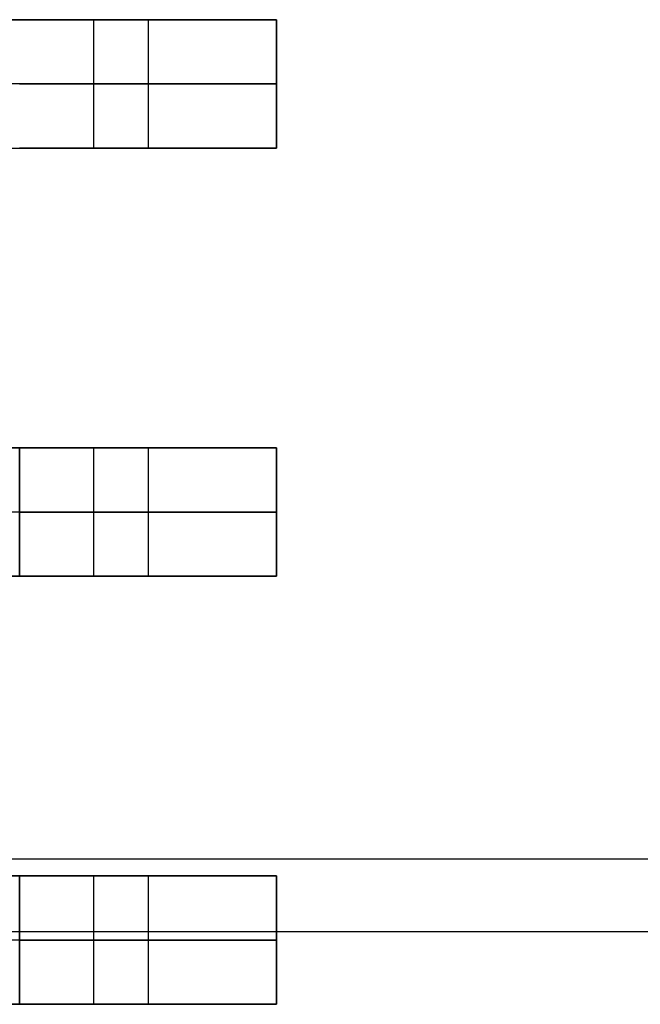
# Model space of a CAD drawing. Extents: x -64 to 57, y 4 to 161.
# Tile 281 of 342: x 13.621 to 14.346, y 141.017 to 142.167. Entities that reach past the tile are written whole.
import ezdxf

# ---------------------------------------------------------------- set-up
doc = ezdxf.new("R2010")
doc.units = 0
doc.layers.add('DEFAULT', color=7, linetype='CONTINUOUS')

msp = doc.modelspace()

# ---------------------------------------------------------------- linework, layer by layer
at = {"layer": 'DEFAULT', "color": 254}
for p, q in [((13.921, 142.1669, 37.5166), (13.4936, 142.1669, 37.5166)), ((13.4936, 142.1669, 37.5166), (13.921, 142.1669, 37.5166)), ((13.621, 142.1669, 37.8166), (13.921, 142.1669, 37.8166)), ((13.921, 142.1669, 37.8166), (13.621, 142.1669, 37.8166)), ((13.7073, 142.1669, 37.5166), (13.7073, 142.0169, 37.5166)), ((13.771, 142.1669, 37.8166), (13.771, 142.0169, 37.8166)), ((13.921, 142.0169, 37.5166), (13.921, 142.1669, 37.5166)), ((13.921, 142.0169, 37.8166), (13.921, 142.1669, 37.8166)), ((13.921, 142.1669, 37.5166), (13.921, 142.0169, 37.5166)), ((13.921, 142.1669, 37.8166), (13.921, 142.1669, 37.5166)), ((13.921, 142.1669, 37.6666), (13.921, 142.0169, 37.6666)), ((13.921, 142.1669, 37.8166), (13.921, 142.0169, 37.8166)), ((13.921, 142.1669, 37.5166), (13.921, 142.1669, 37.8166)), ((13.921, 142.0919, 37.5166), (13.4936, 142.0919, 37.5166)), ((13.621, 142.0919, 37.8166), (13.921, 142.0919, 37.8166)), ((13.921, 142.0919, 37.5166), (13.921, 142.0919, 37.8166)), ((13.4936, 142.0169, 37.5166), (13.921, 142.0169, 37.5166)), ((13.4936, 142.0169, 37.5166), (13.921, 142.0169, 37.5166)), ((13.921, 142.0169, 37.8166), (13.621, 142.0169, 37.8166)), ((13.921, 142.0169, 37.8166), (13.621, 142.0169, 37.8166)), ((13.921, 142.0169, 37.5166), (13.921, 142.0169, 37.8166)), ((13.921, 142.0169, 37.5166), (13.921, 142.0169, 37.8166)), ((13.921, 141.6669, 37.5166), (13.4936, 141.6669, 37.5166)), ((13.4936, 141.6669, 37.5166), (13.921, 141.6669, 37.5166)), ((13.621, 141.5169, 37.8166), (13.621, 141.6669, 37.8166)), ((13.621, 141.6669, 37.8166), (13.921, 141.6669, 37.8166)), ((13.621, 141.6669, 37.8166), (13.621, 141.5169, 37.8166)), ((13.921, 141.6669, 37.8166), (13.621, 141.6669, 37.8166)), ((13.7073, 141.6669, 37.5166), (13.7073, 141.5169, 37.5166)), ((13.771, 141.6669, 37.8166), (13.771, 141.5169, 37.8166)), ((13.921, 141.5169, 37.5166), (13.921, 141.6669, 37.5166)), ((13.921, 141.5169, 37.8166), (13.921, 141.6669, 37.8166)), ((13.921, 141.6669, 37.5166), (13.921, 141.5169, 37.5166)), ((13.921, 141.6669, 37.8166), (13.921, 141.6669, 37.5166)), ((13.921, 141.6669, 37.6666), (13.921, 141.5169, 37.6666)), ((13.921, 141.6669, 37.8166), (13.921, 141.5169, 37.8166)), ((13.921, 141.6669, 37.5166), (13.921, 141.6669, 37.8166)), ((13.921, 141.5919, 37.5166), (13.4936, 141.5919, 37.5166)), ((13.621, 141.5919, 37.8166), (13.921, 141.5919, 37.8166)), ((13.921, 141.5919, 37.5166), (13.921, 141.5919, 37.8166)), ((13.4936, 141.5169, 37.5166), (13.921, 141.5169, 37.5166)), ((13.4936, 141.5169, 37.5166), (13.921, 141.5169, 37.5166)), ((13.921, 141.5169, 37.8166), (13.621, 141.5169, 37.8166)), ((13.921, 141.5169, 37.8166), (13.621, 141.5169, 37.8166)), ((13.921, 141.5169, 37.5166), (13.921, 141.5169, 37.8166)), ((13.921, 141.5169, 37.5166), (13.921, 141.5169, 37.8166)), ((-8.3883, 141.1869, 40.2161), (15.6903, 141.1869, 40.2161)), ((13.921, 141.1669, 37.5166), (13.4936, 141.1669, 37.5166)), ((13.4936, 141.1669, 37.5166), (13.921, 141.1669, 37.5166)), ((13.621, 141.0169, 37.8166), (13.621, 141.1669, 37.8166)), ((13.621, 141.1669, 37.8166), (13.921, 141.1669, 37.8166)), ((13.621, 141.1669, 37.8166), (13.621, 141.0169, 37.8166)), ((13.921, 141.1669, 37.8166), (13.621, 141.1669, 37.8166)), ((13.7073, 141.1669, 37.5166), (13.7073, 141.0169, 37.5166)), ((13.771, 141.1669, 37.8166), (13.771, 141.0169, 37.8166)), ((13.921, 141.0169, 37.5166), (13.921, 141.1669, 37.5166)), ((13.921, 141.0169, 37.8166), (13.921, 141.1669, 37.8166)), ((13.921, 141.1669, 37.5166), (13.921, 141.0169, 37.5166)), ((13.921, 141.1669, 37.8166), (13.921, 141.1669, 37.5166)), ((13.921, 141.1669, 37.6666), (13.921, 141.0169, 37.6666)), ((13.921, 141.1669, 37.8166), (13.921, 141.0169, 37.8166)), ((13.921, 141.1669, 37.5166), (13.921, 141.1669, 37.8166)), ((-7.449, 141.1021, 38.7161), (14.751, 141.1021, 38.7161)), ((13.921, 141.0919, 37.5166), (13.4936, 141.0919, 37.5166)), ((13.621, 141.0919, 37.8166), (13.921, 141.0919, 37.8166)), ((13.921, 141.0919, 37.5166), (13.921, 141.0919, 37.8166)), ((13.4936, 141.0169, 37.5166), (13.921, 141.0169, 37.5166)), ((13.4936, 141.0169, 37.5166), (13.921, 141.0169, 37.5166)), ((13.921, 141.0169, 37.8166), (13.621, 141.0169, 37.8166)), ((13.921, 141.0169, 37.8166), (13.621, 141.0169, 37.8166)), ((13.921, 141.0169, 37.5166), (13.921, 141.0169, 37.8166)), ((13.921, 141.0169, 37.5166), (13.921, 141.0169, 37.8166))]:
    msp.add_line(p, q, dxfattribs=at)
at = {"layer": 'DEFAULT', "color": 254, "extrusion": (-1.19249e-08, 1, 0)}
for centre in [(-13.621, 37.8666, 141.5919), (-13.621, 37.8666, 141.0919)]:
    msp.add_arc(centre, 0.05, 270, 360, dxfattribs=at)
at = {"layer": 'DEFAULT', "color": 254, "extrusion": (-1.19249e-08, 1, -9.86076e-32)}
for centre in [(-13.621, 37.8666, 141.5169), (-13.621, 37.8666, 141.1669), (-13.621, 37.8666, 141.0169)]:
    msp.add_arc(centre, 0.05, 270, 360, dxfattribs=at)
at = {"layer": 'DEFAULT', "color": 254, "extrusion": (-1.19246e-08, 1, 5.39024e-13)}
for centre in [(-13.621, 37.8666, 141.5169), (-13.621, 37.8666, 141.1669), (-13.621, 37.8666, 141.0169)]:
    msp.add_arc(centre, 0.05, 270, 360, dxfattribs=at)

doc.saveas('drawing.dxf')
